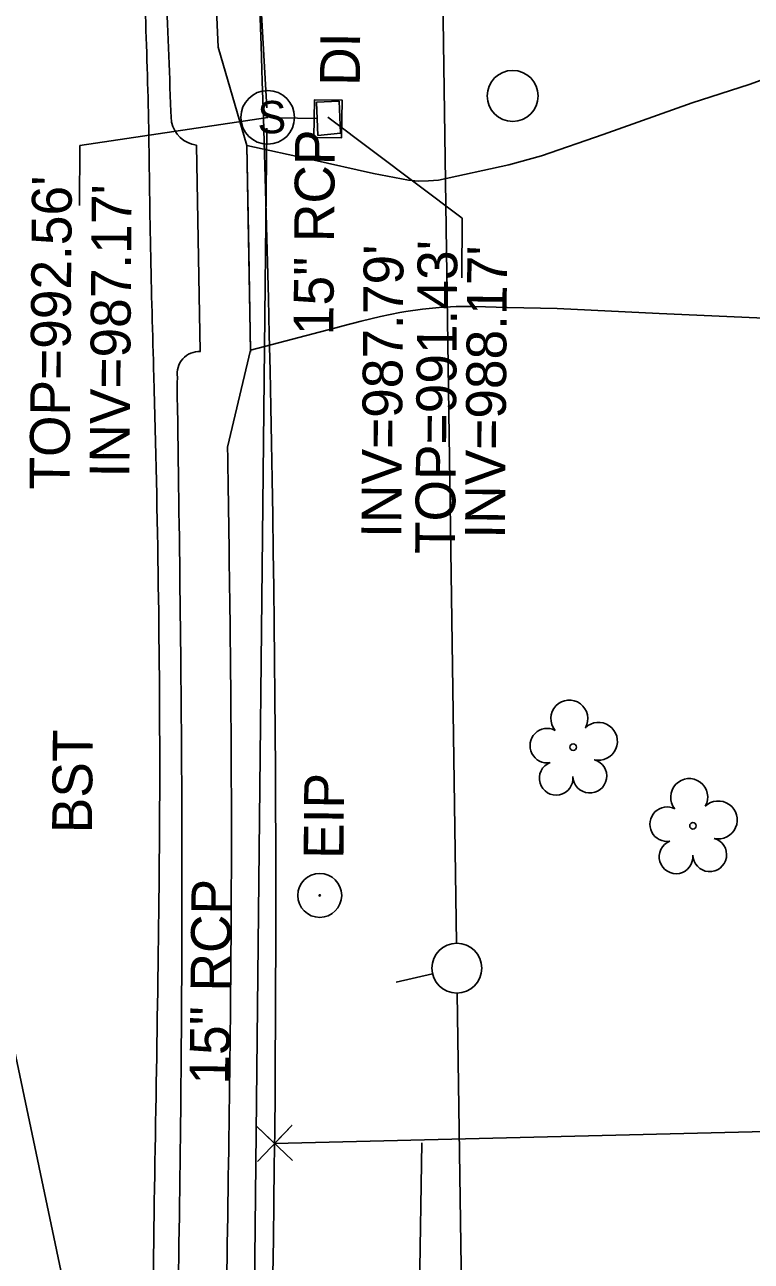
# Model space of a CAD drawing. Extents: x 1611576 to 1617186, y 899279 to 905462.
# Drawn here: x 1616695.8 to 1616768.7, y 902193.9 to 902318 of the extents above; entities that cross this region are included whole.
import ezdxf

# ---------------------------------------------------------------- set-up
doc = ezdxf.new("R2010")
doc.units = 0
for name, color, linetype in [('Default', 7, 'Continuous'), ('Exist Other Culture Well CELL', 7, 'Continuous'), ('Exist Property Corner CELL', 7, 'Continuous'), ('Exist Property Iron Pin CELL', 7, 'Continuous'), ('Exist Property Iron Pin Text', 7, 'Continuous'), ('Exist Property Line', 7, 'Continuous'), ('Exist Right of Way Easement Line', 7, 'Continuous'), ('Exist Right of Way Line', 7, 'Continuous'), ('Exist Roads Change in Surface', 7, 'Continuous'), ('Exist Roads Curbs', 7, 'Continuous'), ('Exist Roads EOP', 7, 'Continuous'), ('Exist Roads EOP Other', 7, 'Continuous'), ('Exist Roads EOP Text', 7, 'Continuous'), ('Exist Structure Minor Drop Inlet', 7, 'Continuous'), ('Exist Structure Minor Drop Inlet Leader', 7, 'Continuous'), ('Exist Structure Minor Drop Inlet Text', 7, 'Continuous'), ('Exist Structure Minor Drop Inlet Top Elevation', 7, 'Continuous'), ('Exist Structure Minor Pipes RCP 15 Inch', 7, 'Continuous'), ('Exist Structure Minor Pipes RCP 15 Inch Invert', 7, 'Continuous'), ('Exist Structure Minor Pipes RCP 15 Inch Text', 7, 'Continuous'), ('Exist Structure Minor Storm Sewer Manhole CELL', 7, 'Continuous'), ('Exist Structure Minor Storm Sewer Manhole Leader', 7, 'Continuous'), ('Exist Structure Minor Storm Sewer Manhole Top Elevation', 7, 'Continuous'), ('Exist Vegetation Tree CELL', 7, 'Continuous'), ('Prop OH Pow Lines', 7, 'Continuous')]:
    doc.layers.add(name, color=color, linetype=linetype)

# ---------------------------------------------------------------- blocks, each defined once
blk = doc.blocks.new('EXIST STRUCTURE MINOR STORM SEWER MANHOLE')
at = {"layer": 'Exist Structure Minor Storm Sewer Manhole CELL'}
blk.add_circle((0, 0), 0.0539, dxfattribs=at)
blk.add_text('S', height=0.065, dxfattribs=at).set_placement((-0.0206, -0.032))
blk = doc.blocks.new('EXIST PROPERTY IRON PIN')
at = {"layer": 'Exist Property Iron Pin CELL'}
for radius in [0.0441, 0.00141]:
    blk.add_circle((0, 0), radius, dxfattribs=at)

msp = doc.modelspace()

# ---------------------------------------------------------------- linework, layer by layer
at = {"layer": 'Default'}
msp.add_line((1616736.74, 902222.79), (1616733.08, 902221.96), dxfattribs=at)
msp.add_circle((1616739.17, 902223.35), 2.5, dxfattribs=at)
at = {"layer": 'Exist Other Culture Well CELL'}
msp.add_circle((1616744.78, 902310.89), 2.56, dxfattribs=at)
at = {"layer": 'Exist Property Corner CELL'}
msp.add_line((1616720.86, 902205.76), (1616720.86, 902205.76), dxfattribs=at)
msp.add_lwpolyline([(1616719.14, 902203.95), (1616722.59, 902207.57), (1616720.86, 902205.76), (1616719.05, 902207.48), (1616722.67, 902204.04)], dxfattribs=at)
at = {"layer": 'Exist Property Line'}
msp.add_line((1616720.86, 902205.76), (1616924.52, 902210.68), dxfattribs=at)
at = {"layer": 'Exist Right of Way Easement Line'}
msp.add_line((1616733.92, 902099.93), (1616735.65, 902205.83), dxfattribs=at)
at = {"layer": 'Exist Right of Way Line'}
msp.add_line((1616010.65, 905462.23), (1616993.32, 900797.76), dxfattribs=at)
msp.add_arc((1614235.45, 902230.14), 2485.53, 357.62671, 2.98333, dxfattribs=at)
at = {"layer": 'Exist Roads Change in Surface'}
msp.add_lwpolyline([(1616718.45, 902285.16), (1616718.27, 902295.32), (1616718.06, 902305.9)], dxfattribs=at)
at = {"layer": 'Exist Roads Curbs'}
for p, q in [((1616710.43, 902309.34), (1616710.51, 902308.27)), ((1616713.02, 902305.95), (1616713.4, 902285.24)), ((1616711.1, 902282.66), (1616711.07, 902282.06))]:
    msp.add_line(p, q, dxfattribs=at)
for centre, major_axis, ratio, start_param, end_param in [((1615570.16, 902271.61), (318.56, 1096.57), 0.999023, 5.027905, 5.050255), ((1616713.41, 902308.89), (-2.53, 1.57), 0.99794, 0.765287, 1.990958), ((1616713.31, 902283.01), (1.42, 1.73), 0.999386, 0.644544, 2.414434)]:
    msp.add_ellipse(centre, major_axis=major_axis, ratio=ratio, start_param=start_param, end_param=end_param, dxfattribs=at)
msp.add_spline([(1616711.07, 902282.06), (1616711.54, 902240.78), (1616711.3, 902198.45), (1616710.29, 902154.83), (1616708.91, 902118.28)], degree=3, dxfattribs=at)
at = {"layer": 'Exist Roads EOP'}
msp.add_spline([(1616700.66, 902435.94), (1616702.18, 902418.73), (1616703.04, 902404.79), (1616704.57, 902383.66), (1616705.67, 902361.58), (1616706.31, 902348.15), (1616707.03, 902335.33), (1616707.82, 902320.47), (1616708.2, 902308.47), (1616708.4, 902295.6), (1616708.73, 902282.72), (1616709.32, 902240.78), (1616708.76, 902198.62), (1616708, 902154.76), (1616706.39, 902118.44)], degree=3, dxfattribs=at)
at = {"layer": 'Exist Roads EOP Other'}
for points in [[(1616712.55, 902369.06), (1616715.51, 902358.74), (1616716.6, 902338.47), (1616714.62, 902328.49), (1616715.21, 902315.8), (1616718.08, 902305.92), (1616718.43, 902285.38), (1616716.14, 902275.65)], [(1616769.75, 902312.46), (1616768.53, 902312.04), (1616762.8, 902310.21), (1616753.87, 902307.03), (1616747.69, 902304.89), (1616744.4, 902303.96), (1616737.34, 902302.45), (1616736.32, 902302.36), (1616735.3, 902302.35), (1616734.32, 902302.42), (1616730.8, 902303.09), (1616724.53, 902304.52), (1616718.08, 902305.92)], [(1616785.32, 902288.06), (1616781.69, 902288.16), (1616769.31, 902288.62), (1616759.51, 902289.04), (1616749.24, 902289.56), (1616744.22, 902289.66), (1616740.95, 902289.76), (1616739.1, 902289.75), (1616737.4, 902289.66), (1616735.71, 902289.49), (1616734.03, 902289.24), (1616733.46, 902289.14), (1616731.5, 902288.75), (1616729.55, 902288.3), (1616727.63, 902287.78), (1616727.52, 902287.75), (1616718.43, 902285.38)]]:
    msp.add_lwpolyline(points, dxfattribs=at)
msp.add_spline([(1616716.14, 902275.65), (1616716.52, 902240.91), (1616716.15, 902198.42), (1616715.2, 902154.87), (1616713.91, 902118.06)], degree=3, dxfattribs=at)
at = {"layer": 'Exist Structure Minor Drop Inlet'}
msp.add_lwpolyline([(1616724.8, 902306.73), (1616724.88, 902310.51), (1616727.66, 902310.45), (1616727.58, 902306.67)], close=True, dxfattribs=at)
msp.add_lwpolyline([(1616725.08, 902310.27), (1616727.34, 902310.36), (1616727.5, 902307.16), (1616725.22, 902306.92), (1616725.08, 902310.27)], dxfattribs=at)
at = {"layer": 'Exist Structure Minor Drop Inlet Leader'}
msp.add_lwpolyline([(1616726.21, 902308.77), (1616739.71, 902298.62), (1616739.66, 902292.62)], dxfattribs=at)
at = {"layer": 'Exist Structure Minor Pipes RCP 15 Inch'}
for p, q in [((1616716.87, 902366.19), (1616720.08, 902309.68)), ((1616716.87, 902366.19), (1616720.08, 902309.68)), ((1616721.11, 902308.7), (1616725.19, 902308.62)), ((1616721.11, 902308.7), (1616725.19, 902308.62)), ((1616720.08, 902307.67), (1616717.86, 902098.31)), ((1616720.08, 902307.67), (1616717.86, 902098.31))]:
    msp.add_line(p, q, dxfattribs=at)
at = {"layer": 'Exist Structure Minor Storm Sewer Manhole Leader'}
msp.add_lwpolyline([(1616720.17, 902308.74), (1616701.3, 902305.9), (1616701.25, 902299.9)], dxfattribs=at)
at = {"layer": 'Exist Vegetation Tree CELL'}
for p, q in [((1616750.85, 902245.53), (1616750.85, 902245.53)), ((1616762.89, 902237.64), (1616762.89, 902237.64))]:
    msp.add_line(p, q, dxfattribs=at)
for centre in [(1616750.85, 902245.53), (1616762.89, 902237.64)]:
    msp.add_circle(centre, 0.326, dxfattribs=at)
for centre, radius, start, end in [((1616750.47, 902248.4), 1.86, 330.1651, 219.7134), ((1616748.25, 902245.68), 1.73, 62.6636, 279.3457), ((1616753.4, 902246.12), 1.9, 257.1011, 134.1999), ((1616749.15, 902242.41), 1.69, 111.5671, 6.231), ((1616752.53, 902242.63), 1.7, 181.2822, 74.56), ((1616762.51, 902240.52), 1.86, 330.1651, 219.7134), ((1616765.44, 902238.23), 1.9, 257.1011, 134.1999), ((1616760.29, 902237.8), 1.73, 62.6636, 279.3457), ((1616764.57, 902234.74), 1.7, 181.2822, 74.56), ((1616761.19, 902234.52), 1.69, 111.5671, 6.231)]:
    msp.add_arc(centre, radius, start, end, dxfattribs=at)
at = {"layer": 'Prop OH Pow Lines'}
for p, q in [((1616739.14, 902225.85), (1616735.57, 902474.17)), ((1616740.31, 902144.25), (1616739.21, 902220.85))]:
    msp.add_line(p, q, dxfattribs=at)

# ---------------------------------------------------------------- block references
at = {"layer": 'Exist Property Iron Pin CELL', "xscale": 50, "yscale": 50}
msp.add_blockref('EXIST PROPERTY IRON PIN', (1616725.4, 902230.65), dxfattribs=at)
at = {"layer": 'Exist Structure Minor Storm Sewer Manhole CELL', "xscale": 50, "yscale": 50}
msp.add_blockref('EXIST STRUCTURE MINOR STORM SEWER MANHOLE', (1616720.17, 902308.74), dxfattribs=at)

# ---------------------------------------------------------------- texts
at = {"layer": 'Exist Property Iron Pin Text'}
msp.add_text('EIP', height=4, rotation=89.5333, dxfattribs=at).set_placement((1616727.78, 902234.3))
at = {"layer": 'Exist Roads EOP Text'}
msp.add_text('BST', height=4, rotation=89.5333, dxfattribs=at).set_placement((1616702.51, 902236.88))
at = {"layer": 'Exist Structure Minor Drop Inlet Text'}
msp.add_text('DI', height=4, rotation=89.5333, dxfattribs=at).set_placement((1616729.42, 902311.89))
at = {"layer": 'Exist Structure Minor Drop Inlet Top Elevation'}
msp.add_text("TOP=991.43'", height=4, rotation=89.5333, dxfattribs=at).set_placement((1616738.98, 902264.9))
at = {"layer": 'Exist Structure Minor Pipes RCP 15 Inch Invert'}
for s, p in [("INV=987.17'", (1616706.27, 902272.58)), ("INV=987.79'", (1616733.58, 902266.52)), ("INV=988.17'", (1616743.99, 902266.44))]:
    msp.add_text(s, height=4, rotation=89.5333, dxfattribs=at).set_placement(p)
at = {"layer": 'Exist Structure Minor Pipes RCP 15 Inch Text'}
for rotation, p in [(89.5333, (1616726.76, 902286.87)), (89.3914, (1616716.31, 902211.65))]:
    msp.add_text('15" RCP', height=4, rotation=rotation, dxfattribs=at).set_placement(p)
at = {"layer": 'Exist Structure Minor Storm Sewer Manhole Top Elevation'}
msp.add_text("TOP=992.56'", height=4, rotation=89.5333, dxfattribs=at).set_placement((1616700.25, 902271.37))

doc.saveas('drawing.dxf')
